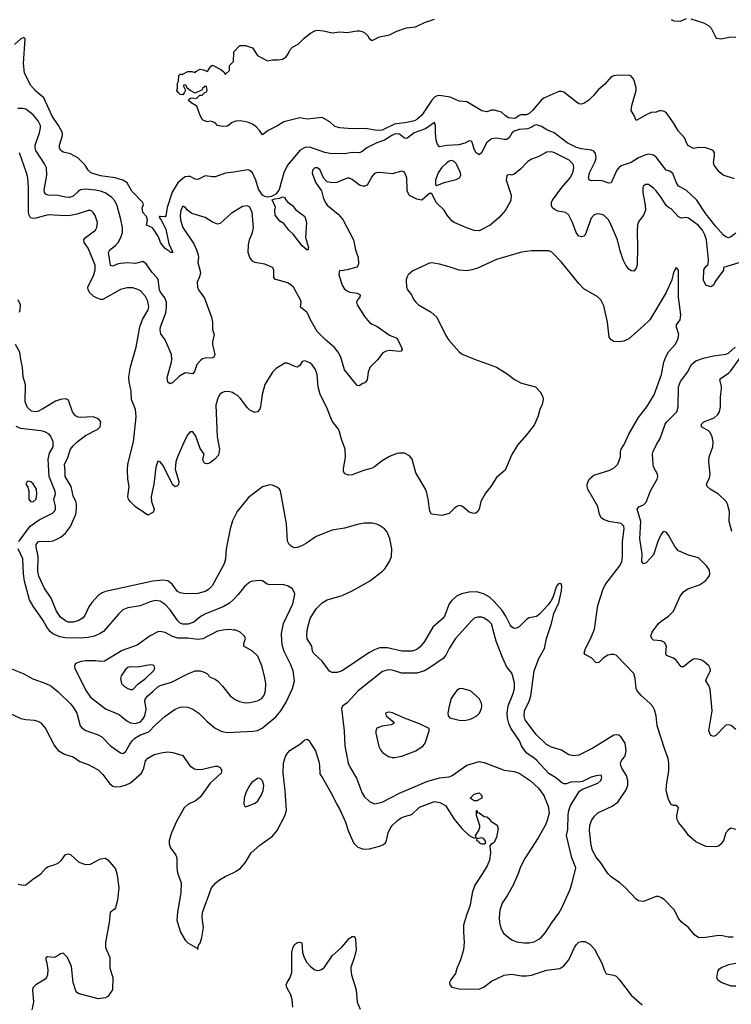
# Model space of a CAD drawing. Header units: inches. Extents: x 1771504 to 1971212, y 471788 to 643615.
# Tile 361 of 587: x 1898281 to 1903994, y 560294 to 568198. Entities that reach past the tile are written whole.
import ezdxf

# ---------------------------------------------------------------- set-up
doc = ezdxf.new("R2010")
doc.units = ezdxf.units.IN
doc.header["$MEASUREMENT"] = 0
doc.layers.add('B8596', color=7, linetype='Continuous')
doc.layers.add('B9506', color=7, linetype='Continuous')

msp = doc.modelspace()

# ---------------------------------------------------------------- linework, layer by layer
at = {"layer": 'B8596', "color": 5}
for points, elevation in [([(1900000, 566975.4), (1899934.5, 566965.5), (1899850, 566938), (1899830, 566936.4), (1899770, 566943.9), (1899710, 566915.8), (1899690, 566919.1), (1899650, 566938.8), (1899630, 566940.7), (1899610, 566936.2), (1899590, 566924.7), (1899550, 566887.9), (1899505.1, 566814.9), (1899464.7, 566690), (1899455.7, 566624.3), (1899450, 566615.4), (1899410, 566619.6), (1899402.3, 566617.7), (1899400.4, 566610), (1899414.1, 566594.1), (1899455.5, 566515.5), (1899478, 566398), (1899510.5, 566329.5), (1899490.6, 566329.4), (1899481, 566341), (1899450, 566361.7), (1899423.8, 566390), (1899412.1, 566410), (1899396.1, 566456.1), (1899356.7, 566516.7), (1899346.2, 566526.2), (1899298, 566550), (1899308, 566590), (1899298.7, 566618.7), (1899269, 566650), (1899265.1, 566690), (1899275.3, 566710), (1899269.4, 566730), (1899182.5, 566822.5), (1899144.5, 566890), (1899109, 566910), (1899047.8, 566927.8), (1898930, 566943.8), (1898853.2, 566970), (1898829.7, 566989.7), (1898806.6, 567030), (1898749.3, 567090), (1898690, 567120.7), (1898630, 567134.5), (1898609.6, 567150), (1898599.6, 567170), (1898599.6, 567190), (1898625.2, 567270), (1898626, 567290), (1898592.9, 567350), (1898543.3, 567423.3), (1898475.3, 567570), (1898410, 567624.4), (1898369.9, 567669.9), (1898320.5, 567770), (1898312.9, 567847.1), (1898325.6, 568045.6), (1898315.3, 568055.3), (1898290, 568045.6), (1898240.4, 567999.6)], 340), ([(1900000, 567377.7), (1899987.7, 567372.3), (1899950, 567344), (1899910, 567342), (1899870, 567348.7), (1899849.2, 567369.2), (1899830, 567379), (1899810, 567384), (1899790, 567379), (1899765.6, 567385.6), (1899750, 567395.3), (1899730, 567428), (1899703.7, 567503.7), (1899659, 567530), (1899637.2, 567550), (1899640.9, 567559.1), (1899652.9, 567567.1), (1899671, 567571), (1899694, 567566), (1899706, 567570), (1899728.4, 567591.6), (1899747.3, 567592.7), (1899767.3, 567612.7), (1899782, 567618), (1899786, 567630), (1899782, 567662), (1899770, 567666), (1899750, 567646), (1899746, 567634), (1899690, 567608), (1899649, 567630), (1899626, 567650), (1899618, 567670), (1899605.4, 567674.6), (1899594, 567670), (1899611.6, 567631.6), (1899602.8, 567610), (1899590, 567594), (1899570, 567599), (1899555.3, 567610), (1899542, 567630), (1899548, 567650), (1899548.7, 567690), (1899555.3, 567704.7), (1899558, 567750), (1899570, 567762), (1899590, 567761), (1899630, 567782.8), (1899662.8, 567782.8), (1899690, 567774), (1899696.4, 567783.6), (1899730, 567801), (1899756.8, 567796.8), (1899790, 567782), (1899815.3, 567824.7), (1899830, 567832), (1899897.3, 567797.3), (1899918.8, 567778.8), (1899930, 567762), (1899936.4, 567763.6), (1899966, 567790), (1899966, 567830), (1899996.4, 567863.6), (1900000, 567932)], 320), ([(1900000, 566655), (1899978.5, 566641.5), (1899890, 566560.9), (1899870, 566556), (1899830, 566571.8), (1899769.1, 566609.1), (1899663.1, 566643.1), (1899628.8, 566668.8), (1899610, 566694.5), (1899590, 566702.7), (1899574.6, 566665.4), (1899570.3, 566629.8), (1899572.4, 566590), (1899591, 566530), (1899678, 566398), (1899701.6, 566350), (1899714.3, 566310), (1899717, 566290), (1899710.4, 566250), (1899732.8, 566170), (1899725.2, 566134.8), (1899705.8, 566090), (1899708.1, 566050), (1899716.9, 566030), (1899764.1, 565964.1), (1899821.7, 565810), (1899828.9, 565770), (1899830.3, 565710), (1899841.6, 565670), (1899828.7, 565611.3), (1899828.8, 565591.2), (1899848.4, 565510), (1899840.7, 565490), (1899830, 565483.6), (1899770, 565481.3), (1899750, 565476.9), (1899734.1, 565465.9), (1899703.1, 565430), (1899685.3, 565374.7), (1899670, 565355.1), (1899610, 565362.9), (1899564, 565336), (1899510, 565286), (1899490, 565274), (1899470, 565288), (1899466, 565326), (1899499.7, 565450), (1899503, 565470), (1899498.9, 565510), (1899450, 565628.7), (1899415.5, 565675.5), (1899409.6, 565709.6), (1899412.1, 565732.1), (1899454.6, 565845.4), (1899460.6, 565890), (1899458.7, 565930), (1899445.3, 565965.3), (1899410.7, 566010), (1899402.4, 566030), (1899392.6, 566112.6), (1899382.2, 566130), (1899343.5, 566170), (1899297.3, 566237.3), (1899270, 566256.9), (1899210, 566242), (1899150, 566245.8), (1899090, 566240.2), (1899065, 566235), (1899030, 566218.9), (1899010, 566226), (1899009, 566229), (1898994.6, 566330), (1899004.4, 566350), (1899050, 566385), (1899070.8, 566409.2), (1899093.6, 566450), (1899106.3, 566490), (1899107.2, 566530), (1899094.1, 566594.1), (1899064.5, 566704.5), (1899044.2, 566744.2), (1899021.7, 566770), (1898967.2, 566807.2), (1898930, 566821.9), (1898889.4, 566829.4), (1898810, 566836.6), (1898770, 566832.7), (1898750, 566819.4), (1898710, 566780.7), (1898682, 566770), (1898650, 566772.8), (1898590, 566787.4), (1898510.9, 566790.9), (1898490, 566798.7), (1898481.1, 566810), (1898478.2, 566830), (1898499.4, 566950), (1898495.9, 567010), (1898481.7, 567041.7), (1898410, 567149.6), (1898405, 567170), (1898406.5, 567190), (1898441.6, 567290), (1898449.2, 567330), (1898447.2, 567350), (1898430, 567387.7), (1898390, 567435.3), (1898330, 567480.5), (1898310, 567486.4), (1898265.9, 567485.9)], 360), ([(1900000, 565198.2), (1899990, 565204.2), (1899969.1, 565210.9), (1899930, 565212.3), (1899910, 565206), (1899889.1, 565190.9), (1899868, 565152), (1899855.9, 565104.1), (1899866.9, 564850), (1899884.9, 564750), (1899876.7, 564703.3), (1899850, 564672.7), (1899810, 564640.9), (1899790, 564634), (1899770, 564634.5), (1899756.2, 564650), (1899751.6, 564670), (1899760.9, 564710), (1899730, 564755.1), (1899695.2, 564855.2), (1899670, 564889.4), (1899650, 564889.4), (1899630, 564869.3), (1899610, 564829.4), (1899547, 564690), (1899535.8, 564650), (1899528.4, 564590), (1899558, 564490), (1899557.3, 564470), (1899550, 564459), (1899530, 564449.2), (1899510, 564464), (1899430, 564621.2), (1899410, 564649), (1899390, 564655.3), (1899374, 564606), (1899359, 564470), (1899338, 564370), (1899340.3, 564330), (1899361.6, 564270), (1899359.9, 564260.1), (1899350, 564241.2), (1899310, 564222), (1899210, 564286.6), (1899170, 564327), (1899155.1, 564350), (1899148.3, 564371.7), (1899159.7, 564450), (1899149.8, 564509.8), (1899145.5, 564585.5), (1899149.9, 564630), (1899194.7, 564810), (1899216.6, 565010), (1899209.9, 565069.9), (1899179.9, 565150), (1899176, 565216), (1899159.1, 565290), (1899158.7, 565330), (1899171.8, 565411.8), (1899216.3, 565570), (1899246.4, 565733.6), (1899267.8, 565792.2), (1899312.7, 565870), (1899318.4, 565890), (1899310, 565939.5), (1899290, 565977.4), (1899250, 566021.1), (1899230, 566033.5), (1899190, 566045.3), (1899145.2, 566045.2), (1899090, 566032.4), (1898950, 565952.2), (1898930, 565952.4), (1898902, 565962), (1898876.6, 565976.6), (1898844.6, 566004.6), (1898830.7, 566030), (1898828.7, 566050), (1898877.8, 566150), (1898887.6, 566190), (1898887.9, 566227.9), (1898830, 566364.2), (1898799.7, 566410), (1898796.9, 566430), (1898809.9, 566450.1), (1898889.7, 566510), (1898901.7, 566530), (1898904.7, 566570), (1898887.7, 566627.7), (1898871.7, 566651.7), (1898860.4, 566660.4), (1898850, 566666.3), (1898830, 566666.9), (1898742.5, 566637.5), (1898690, 566625.3), (1898650, 566622.5), (1898510, 566631.6), (1898410, 566603.9), (1898390, 566601.5), (1898368.7, 566608.7), (1898356.2, 566630), (1898351.1, 566651.1), (1898351.6, 566851.6), (1898345.7, 566930), (1898335.8, 566970), (1898279.8, 567130)], 380), ([(1898278.9, 565850), (1898286, 565870), (1898287.6, 565910), (1898269.4, 565950)], 420), ([(1900000, 564195.8), (1899990, 564176), (1899970.3, 564110), (1899938, 563950), (1899933.8, 563870), (1899923.6, 563830), (1899825.7, 563654.3), (1899796.2, 563623.8), (1899770, 563609.1), (1899710, 563592.5), (1899608.8, 563588.8), (1899570, 563597.3), (1899548.4, 563608.4), (1899505.6, 563665.6), (1899470, 563692.7), (1899430, 563700.2), (1899350, 563690.6), (1898970.8, 563609.2), (1898942.1, 563597.9), (1898910, 563574.8), (1898859.3, 563520.7), (1898835.4, 563484.6), (1898804.3, 563415.7), (1898790, 563396.3), (1898750, 563371.9), (1898710, 563361.1), (1898670, 563363.1), (1898650, 563371.8), (1898610, 563402.5), (1898576.3, 563450), (1898535.2, 563555.2), (1898476.7, 563636.7), (1898435.7, 563730), (1898427.5, 563770), (1898429.2, 563890), (1898412.4, 563967.6), (1898414.5, 563985.5), (1898430, 564006.7), (1898437.2, 564010), (1898467, 564013), (1898510, 564009.2), (1898550, 564015.9), (1898583.6, 564030), (1898613.1, 564046.9), (1898650, 564076.5), (1898690.4, 564129.6), (1898732.7, 564230), (1898738.4, 564270), (1898736.5, 564310), (1898731.4, 564331.4), (1898710, 564376), (1898694.8, 564450), (1898645.1, 564530), (1898646.9, 564570), (1898639.7, 564630), (1898664.6, 564675.4), (1898689.8, 564750), (1898710, 564776.5), (1898743, 564810), (1898810, 564859.6), (1898909.4, 564910), (1898927, 564930), (1898931.5, 564970), (1898913.2, 564993.2), (1898870, 565009.7), (1898770, 565003.5), (1898750, 565007.1), (1898730, 565017.4), (1898704.7, 565050), (1898676.4, 565136.4), (1898670, 565146), (1898650, 565154.5), (1898610, 565148), (1898570, 565135.1), (1898466.6, 565073.4), (1898425.9, 565054.1), (1898410, 565050.6), (1898375.9, 565055.9), (1898344.5, 565084.5), (1898326.4, 565130), (1898327.9, 565267.9), (1898308.4, 565330), (1898303.7, 565410), (1898289.8, 565470), (1898282, 565530), (1898246.6, 565590)], 420), ([(1898275, 564010), (1898366.4, 564133.6), (1898436.5, 564183.5), (1898543.4, 564236.6), (1898564.4, 564255.6), (1898569, 564270), (1898567.9, 564290), (1898555.2, 564350), (1898567.9, 564390), (1898565.9, 564410), (1898518.8, 564530), (1898511.2, 564670), (1898521.6, 564718.4), (1898549.7, 564770), (1898549.7, 564810), (1898531.8, 564851.8), (1898518.4, 564870), (1898482.7, 564890), (1898450, 564897.8), (1898290, 564917.6), (1898251.7, 564931.7)], 440), ([(1900000, 563547.7), (1899966, 563514), (1899914.9, 563485.1), (1899773.4, 563430), (1899737.6, 563410), (1899679.1, 563360.9), (1899634.2, 563345.8), (1899590, 563346.7), (1899570, 563355), (1899550, 563371.7), (1899490, 563462), (1899450, 563503.1), (1899410, 563529.8), (1899370, 563534.6), (1899330, 563525.1), (1899247.7, 563492.3), (1899150, 563476), (1899110, 563461.3), (1899073.3, 563426.7), (1898953.7, 563286.4), (1898928.4, 563270), (1898882.4, 563250), (1898830, 563238.2), (1898772.5, 563232.5), (1898650, 563235.1), (1898603.9, 563243.9), (1898547.1, 563267.1), (1898526.1, 563286.1), (1898500.4, 563320.4), (1898470, 563375.1), (1898388.8, 563490), (1898361.3, 563541.3), (1898319, 563690), (1898311.1, 563751.1), (1898305.9, 563870), (1898269.1, 563950)], 440), ([(1900000, 563298.7), (1899970, 563302.2), (1899930, 563299.8), (1899870, 563289.8), (1899752.1, 563227.9), (1899710, 563221.3), (1899630, 563232), (1899550, 563233.3), (1899508, 563248), (1899450, 563279.7), (1899410, 563288), (1899390, 563283), (1899330, 563251.2), (1899223.4, 563176.6), (1899104.9, 563135.1), (1898962, 563050), (1898933.3, 563046.7), (1898890, 563051.6), (1898809.3, 563050.7), (1898774.7, 563045.3), (1898730.4, 563029.6), (1898720.5, 563010), (1898724.4, 562990), (1898815.6, 562810), (1898850, 562760.3), (1898970, 562665.2), (1899079.5, 562619.5), (1899142.4, 562570), (1899170, 562554.7), (1899210, 562547.5), (1899250, 562561.5), (1899270, 562582), (1899284.7, 562610), (1899297.1, 562663), (1899286.6, 562730), (1899291.9, 562750), (1899308.7, 562771.3), (1899353.2, 562806.8), (1899390, 562843.5), (1899410, 562853.9), (1899501, 562879), (1899630, 562947.5), (1899689.9, 562970.1), (1899730, 562970.1), (1899761.4, 562961.4), (1899783.2, 562950), (1899810, 562920.3), (1899850, 562904.2), (1899870, 562890.3), (1899910, 562848.5), (1899971, 562771), (1900000, 562748.6)], 460), ([(1898190, 562998), (1898310, 562950.3), (1898387, 562907), (1898490.2, 562870.2), (1898531.1, 562851.1), (1898590, 562803.7), (1898690, 562705.2), (1898710, 562680.3), (1898739.3, 562630), (1898767.1, 562530), (1898782, 562510), (1898811.8, 562491.8), (1898910, 562458.2), (1898941.8, 562441.9), (1899010.2, 562370.2), (1899090, 562311.5), (1899110, 562307.4), (1899130, 562321.1), (1899162.3, 562377.7), (1899184.7, 562410), (1899204.8, 562430), (1899250, 562458.6), (1899318.9, 562481.1), (1899370, 562534.7), (1899450, 562607.2), (1899530, 562662.6), (1899570, 562678.9), (1899590, 562683.1), (1899630, 562680.3), (1899670, 562663.7), (1899720.4, 562630), (1899785, 562564.9), (1899851.3, 562511.3), (1899904.3, 562484.3), (1899950, 562474.9), (1900000, 562477.5)], 440), ([(1898150, 562656.4), (1898289.2, 562589.2), (1898330, 562579.6), (1898396.3, 562576.3), (1898427.5, 562567.5), (1898450, 562554.9), (1898489.1, 562509.1), (1898560.4, 562370), (1898590.2, 562330.2), (1898642, 562302), (1898710, 562280.3), (1898762.8, 562242.8), (1898830, 562219.5), (1898910, 562176.4), (1898950, 562138), (1899003.7, 562063.7), (1899030, 562044.2), (1899050, 562039.6), (1899090, 562043.5), (1899130, 562051.9), (1899170, 562071.1), (1899260.2, 562150), (1899278.5, 562190), (1899292.5, 562247.5), (1899310.7, 562269.3), (1899360.8, 562299.2), (1899430, 562316.5), (1899470, 562320.3), (1899510, 562316.4), (1899590, 562290.6), (1899648.4, 562208.4), (1899684.4, 562184.4), (1899710, 562178.4), (1899750, 562181.3), (1899850, 562206), (1899870, 562205.5), (1899890, 562194), (1899903, 562170), (1899897.6, 562150), (1899811.5, 562068.5), (1899730, 561956.9), (1899691.8, 561928.2), (1899630, 561897.4), (1899601.1, 561870), (1899539.1, 561760.9), (1899499.6, 561670), (1899482, 561610), (1899481.4, 561581.4), (1899491, 561551), (1899535.5, 561490), (1899543.9, 561470), (1899542.8, 561390), (1899547.8, 561350), (1899578.3, 561270), (1899573.6, 561190), (1899547, 561033), (1899543.1, 560970), (1899547.2, 560950), (1899572.1, 560872.1), (1899610, 560808), (1899630, 560788.4), (1899705.4, 560745.4), (1899710, 560734), (1899717.2, 560770), (1899730, 560786), (1899742.4, 560830), (1899755.8, 560910), (1899745.3, 560990), (1899747.6, 561030), (1899822, 561230), (1899854.7, 561270), (1899885.8, 561294.2), (1899930, 561320.3), (1900000, 561353.2)], 420), ([(1898270, 561259.3), (1898310, 561250.6), (1898330, 561254), (1898383.2, 561296.8), (1898450, 561340.7), (1898490, 561388), (1898510, 561399.3), (1898550, 561410.4), (1898590, 561428.2), (1898617, 561450), (1898650, 561495.5), (1898670, 561502.4), (1898690, 561495.3), (1898754.9, 561434.9), (1898810, 561416.2), (1898850, 561419.1), (1898930, 561461.1), (1898970, 561467.3), (1898990, 561454.8), (1899050, 561380.7), (1899065, 561330), (1899076.5, 561230), (1899065.3, 561130), (1899050, 561069), (1899042.8, 561057.2), (1899007.7, 561030), (1898999.5, 560950), (1898969.1, 560790.9), (1898971.3, 560750), (1899006.2, 560670), (1899003.7, 560583.7), (1899028.9, 560508.9), (1899026.7, 560410), (1898990, 560357), (1898970, 560346.3), (1898910, 560337.7), (1898750, 560380.5), (1898735.2, 560395.2), (1898711.6, 560470), (1898696.4, 560596.4), (1898666, 560670), (1898630, 560704), (1898610, 560699), (1898570, 560673.2), (1898549.2, 560669.2), (1898505.4, 560674.6), (1898492, 560668), (1898491.3, 560650), (1898497.3, 560637.3), (1898507.7, 560570), (1898504.9, 560530), (1898497.3, 560510), (1898484.9, 560495.1), (1898410.6, 560450), (1898390.3, 560429.7), (1898384.9, 560410), (1898391.7, 560310), (1898378.3, 560250)], 380)]:
    msp.add_lwpolyline(points, dxfattribs=dict(at, elevation=elevation))
for points, elevation in [([(1898350, 564494), (1898342, 564490), (1898331.3, 564470), (1898345.8, 564445.8), (1898354.9, 564414.9), (1898355.5, 564350), (1898367.3, 564330), (1898390, 564328.9), (1898413.5, 564350), (1898419.7, 564390), (1898416.2, 564430), (1898390, 564473.2), (1898370, 564489)], 460), ([(1899330, 563019.1), (1899230, 563001), (1899170, 563002.6), (1899150, 562997.3), (1899130, 562982.4), (1899096.5, 562930), (1899091.4, 562910), (1899098.9, 562870), (1899116.5, 562850), (1899148.3, 562828.4), (1899170, 562820.6), (1899190, 562822), (1899230, 562864.3), (1899291.1, 562910), (1899354.3, 562970), (1899366, 562990), (1899362, 563010), (1899350, 563017.4)], 480)]:
    msp.add_lwpolyline(points, close=True, dxfattribs=dict(at, elevation=elevation))
at = {"layer": 'B9506', "color": 5}
for points, elevation in [([(1900000, 567932), (1900000.4, 567939.6), (1900048, 567992), (1900094, 567990), (1900150, 567971.3), (1900190.4, 567910.4), (1900270, 567867.3), (1900310, 567876.4), (1900355.3, 567875.2), (1900390, 567881.5), (1900419.1, 567900.9), (1900436.5, 567923.5), (1900450, 567953.7), (1900470, 567977.4), (1900517.1, 568002.9), (1900563.9, 568050), (1900616, 568090), (1900650, 568110.1), (1900670, 568114.3), (1900721, 568110), (1900790, 568091.6), (1900850, 568099.6), (1900910, 568095.2), (1900988.7, 568110), (1901010, 568108.2), (1901030, 568103.6), (1901054.9, 568090), (1901074.9, 568070), (1901090, 568046), (1901110, 568030.8), (1901170, 568062), (1901250, 568078), (1901310, 568105.5), (1901387.4, 568132.6), (1901458, 568142), (1901530, 568175.5), (1901610, 568201.3)], 320), ([(1903510, 568198.8), (1903532, 568190), (1903570, 568186.3), (1903590, 568189.1), (1903632.9, 568207.1)], 320), ([(1903670, 568206.5), (1903770, 568172.5), (1903810, 568151.5), (1903830.8, 568130), (1903870, 568055.6), (1903877.6, 568050), (1903910, 568045.8), (1903990, 568060.5), (1904030, 568057.8)], 320), ([(1904018.8, 566921.2), (1903929, 566950), (1903896.6, 566976.6), (1903855.1, 567030), (1903849.6, 567050.4), (1903859.6, 567110), (1903858.4, 567130), (1903850, 567142.7), (1903834.1, 567154.1), (1903790, 567168.4), (1903730, 567172.6), (1903690, 567164.5), (1903650, 567184.5), (1903638.9, 567198.9), (1903617.2, 567250), (1903566.8, 567306.8), (1903530, 567371), (1903470, 567454.2), (1903450, 567464.2), (1903430, 567466.9), (1903414.2, 567465.8), (1903390, 567456), (1903350, 567452), (1903319.9, 567440.1), (1903229.4, 567389.4), (1903215.1, 567430), (1903189.4, 567470), (1903195.6, 567510), (1903229.7, 567630.3), (1903229.7, 567650.3), (1903214.2, 567710), (1903204.4, 567730), (1903190, 567745.4), (1903170, 567753.3), (1903070, 567751.1), (1903050, 567748.3), (1903030, 567738.5), (1902979.3, 567680.7), (1902923.8, 567636.2), (1902888.7, 567590), (1902850, 567551.3), (1902810, 567526.3), (1902790, 567519.7), (1902770, 567522.4), (1902750, 567535.1), (1902650, 567616.9), (1902630, 567623.1), (1902610, 567621), (1902490, 567569.2), (1902470, 567556.1), (1902398.4, 567470), (1902370, 567444.1), (1902350, 567435.7), (1902305, 567435), (1902290, 567429.7), (1902266, 567410), (1902250, 567405.8), (1902204.7, 567410), (1902182.8, 567422.8), (1902150, 567455.1), (1902090, 567472.8), (1902070, 567472.8), (1902030, 567459.8), (1901990, 567465.9), (1901870, 567538.6), (1901810, 567543.1), (1901736, 567576), (1901650, 567589.3), (1901631.7, 567588.3), (1901610, 567576.4), (1901588.9, 567551.1), (1901510, 567430.6), (1901470, 567397.9), (1901450, 567387.2), (1901388.1, 567371.9), (1901290, 567358.4), (1901190, 567312.6), (1901150.1, 567309.9), (1901056.2, 567323.8), (1900950, 567322), (1900850, 567329.3), (1900810, 567342), (1900770, 567379), (1900710, 567414), (1900590, 567400.9), (1900529.4, 567409.4), (1900400.5, 567379.5), (1900350, 567347), (1900276, 567310), (1900230, 567275.3), (1900207.6, 567310), (1900179.1, 567339.1), (1900150, 567359.7), (1900110, 567376.9), (1900050, 567387.6), (1900015.5, 567384.5), (1900000, 567377.7)], 320), ([(1904030, 566484.2), (1903990, 566454.3), (1903970, 566448.2), (1903950, 566454.3), (1903930, 566469.7), (1903870, 566537.3), (1903790, 566639), (1903717.3, 566750), (1903632.2, 566830), (1903570, 566861), (1903553.5, 566890), (1903524.2, 566964.2), (1903501.3, 566981.3), (1903470, 566989.7), (1903390, 567094.8), (1903370, 567111.5), (1903330, 567118), (1903298.8, 567110), (1903250, 567088.7), (1903190, 567052.8), (1903110, 567024.5), (1903090.3, 567010), (1903075.8, 566990), (1903030.6, 566889.4), (1903010, 566885), (1902950, 566907.5), (1902870, 566905.1), (1902851.6, 566911.6), (1902847.1, 566930), (1902855, 566970), (1902899.7, 567060.3), (1902909, 567090), (1902904.4, 567124.4), (1902890, 567142.7), (1902871, 567151), (1902790, 567160.9), (1902750, 567171.6), (1902675.3, 567210), (1902571.1, 567291.1), (1902513.7, 567313.7), (1902470, 567341), (1902430, 567353.5), (1902410, 567349.8), (1902386.6, 567333.4), (1902358.6, 567321.4), (1902290, 567315.9), (1902250, 567303.8), (1902232, 567288), (1902209.5, 567250.5), (1902190, 567237.5), (1902170, 567236.5), (1902110, 567248.5), (1902070, 567240.6), (1902027.8, 567210), (1901990, 567131.3), (1901970, 567114.8), (1901945.5, 567130), (1901930, 567159.6), (1901914, 567214), (1901904.2, 567224.2), (1901890, 567225.4), (1901853.5, 567206.5), (1901807.1, 567192.9), (1901710.6, 567189.4), (1901650, 567176.9), (1901635.6, 567195.6), (1901625.4, 567230), (1901618.5, 567290), (1901618.4, 567350), (1901610, 567372.3), (1901537.9, 567322.1), (1901446.9, 567290), (1901390, 567244.7), (1901370, 567248.3), (1901330, 567280.2), (1901310, 567282.8), (1901290, 567279.3), (1901268.2, 567270), (1901210, 567231), (1901149.2, 567210.8), (1901067.2, 567170), (1901030, 567139.8), (1901010, 567129.8), (1900950, 567132.1), (1900890, 567120.5), (1900770, 567124.7), (1900730, 567133.2), (1900610, 567175.3), (1900570, 567173.1), (1900533.8, 567150), (1900432, 567030), (1900402.2, 566970), (1900363.6, 566836.4), (1900338.9, 566801.1), (1900301.4, 566778.6), (1900270, 566774), (1900250, 566778.2), (1900230, 566790.7), (1900199.1, 566839.1), (1900177, 566910), (1900150, 566969.8), (1900130, 566988.2), (1900112.3, 566992.3), (1900000, 566975.4)], 340), ([(1904053.1, 566246.9), (1903931, 566210), (1903930, 566186.6), (1903864.4, 566095.6), (1903850, 566067), (1903830, 566054), (1903790, 566068), (1903770, 566108), (1903772.3, 566190), (1903790, 566217.3), (1903807, 566233), (1903809.7, 566270), (1903793.3, 566430), (1903781, 566470), (1903761.4, 566510), (1903728.7, 566550), (1903650, 566606), (1903630, 566611.4), (1903590, 566605.5), (1903570, 566615), (1903510, 566680.5), (1903490, 566689.6), (1903470, 566707.3), (1903432, 566770), (1903390, 566824), (1903370, 566846.6), (1903330, 566876.3), (1903305.1, 566874.9), (1903290, 566862.7), (1903284.6, 566850), (1903283.9, 566810), (1903303.6, 566710), (1903305.5, 566670), (1903289, 566630), (1903247.3, 566572.7), (1903240.7, 566550), (1903236.9, 566496.9), (1903240.3, 566370), (1903237.6, 566230), (1903230, 566204), (1903210, 566179.3), (1903190, 566182), (1903170, 566195.1), (1903147.9, 566228), (1903126.9, 566270), (1903102, 566342), (1903078.9, 566430), (1903030, 566547.6), (1903009.7, 566590), (1902970, 566627.8), (1902930, 566639.7), (1902910, 566638), (1902890, 566629.5), (1902870, 566605.2), (1902820.4, 566470), (1902810, 566460.5), (1902790, 566454.3), (1902770, 566460.5), (1902747.6, 566490), (1902719.8, 566570), (1902689.8, 566630), (1902666.6, 566650), (1902602.2, 566662.2), (1902573.6, 566673.6), (1902557, 566690), (1902549.7, 566709.7), (1902551.2, 566730), (1902559.7, 566750), (1902632.7, 566850), (1902700.2, 566930), (1902720.7, 566970), (1902729.8, 567009.8), (1902727.4, 567030), (1902721, 567041), (1902691.1, 567070), (1902570, 567132.6), (1902550, 567138.1), (1902510, 567134.6), (1902450, 567100.9), (1902390, 567079.1), (1902360.6, 567059.4), (1902301, 566999), (1902250, 566959.3), (1902230, 566949.2), (1902210, 566955.3), (1902191.6, 566948.4), (1902185.5, 566910), (1902226.5, 566790), (1902224, 566750), (1902216.9, 566730), (1902181.7, 566670), (1902129.2, 566610.8), (1902057.3, 566550), (1901970, 566503.7), (1901930, 566507.3), (1901864, 566530), (1901770, 566569.6), (1901750, 566584.5), (1901712.3, 566630), (1901689.6, 566669.6), (1901623.7, 566730), (1901590, 566802), (1901570, 566802.7), (1901510, 566749.5), (1901470, 566758.4), (1901410, 566787), (1901396.2, 566810), (1901391.6, 566830), (1901387.9, 566927.9), (1901370, 566975.3), (1901350, 566981.2), (1901270, 566961.3), (1901170, 566972.3), (1901146.8, 566970), (1901130, 566962.4), (1901110, 566942.9), (1901070.3, 566869.8), (1901050, 566860.7), (1901038.8, 566861.2), (1901010, 566869.6), (1900950, 566915.6), (1900930, 566925.1), (1900910, 566925.1), (1900827.7, 566892.3), (1900790, 566888.5), (1900750, 566896.3), (1900722.6, 566922.6), (1900690, 566996.9), (1900670, 567009.6), (1900650, 567009.5), (1900632.7, 566990), (1900630.4, 566970), (1900635.8, 566950), (1900659.3, 566890), (1900704.9, 566824.9), (1900718.6, 566770), (1900733.3, 566733.3), (1900748.9, 566708.9), (1900836.8, 566636.8), (1900874.4, 566594.4), (1900961.3, 566430), (1900976, 566350), (1900999.3, 566290), (1901000.7, 566239.3), (1900996.3, 566223.7), (1900987.1, 566212.9), (1900910, 566189), (1900890, 566188.7), (1900870, 566182), (1900850, 566186), (1900844.7, 566175.3), (1900844, 566150), (1900870, 566067.3), (1900890, 566036.3), (1900910, 566021.1), (1900931.6, 566011.6), (1900990, 566002), (1901013.4, 565990), (1901013, 565970), (1900992.4, 565950), (1900984.2, 565930), (1900990.3, 565910), (1901050, 565816.4), (1901090, 565768), (1901110, 565753.4), (1901150, 565736.3), (1901250, 565666.4), (1901310, 565641), (1901346, 565570), (1901351.3, 565550), (1901343.6, 565536.4), (1901330, 565534), (1901250, 565542.4), (1901222.6, 565537.4), (1901196.2, 565523.8), (1901153.1, 565466.9), (1901092.8, 565407.3), (1901079.5, 565370), (1901070, 565308), (1901054.8, 565285.2), (1901026.4, 565273.6), (1901010, 565258), (1900990, 565262), (1900888.5, 565388.5), (1900859.1, 565490), (1900838.9, 565530), (1900807.4, 565567.4), (1900733, 565630), (1900670, 565696), (1900615.6, 565790), (1900590, 565847.6), (1900535.1, 565890), (1900539.7, 565930), (1900536.3, 565950), (1900479.5, 566050), (1900458, 566070), (1900430, 566084.7), (1900330, 566115.1), (1900320.5, 566130), (1900322, 566190), (1900309.6, 566210), (1900250, 566236.8), (1900170, 566248.6), (1900150, 566261.1), (1900130, 566288), (1900116.2, 566330), (1900117.3, 566390), (1900125, 566430), (1900150, 566490.4), (1900158.1, 566530), (1900148.6, 566650), (1900130, 566693.6), (1900110, 566703.6), (1900070, 566698.7), (1900000, 566655)], 360), ([(1904030, 561697.2), (1903990, 561708.7), (1903970, 561695.3), (1903950.6, 561669.4), (1903930.6, 561610), (1903910, 561579.3), (1903890, 561563.7), (1903870, 561558), (1903790, 561561.2), (1903710, 561599.3), (1903649.7, 561649.7), (1903623.7, 561690), (1903572.7, 561750), (1903562.7, 561770), (1903556, 561790), (1903556, 561810), (1903568.7, 561870), (1903562, 561882), (1903550, 561888.7), (1903530, 561889), (1903510, 561899), (1903490, 561939), (1903471.5, 562010), (1903473.3, 562050), (1903492.4, 562170), (1903493, 562230), (1903487.2, 562267.2), (1903459.8, 562339.8), (1903399.8, 562530), (1903389.8, 562610.2), (1903377.4, 562657.4), (1903363.8, 562683.8), (1903343.1, 562710), (1903270, 562773.5), (1903239.3, 562810), (1903230.8, 562830), (1903221.8, 562910), (1903210.5, 562950.5), (1903070, 563097.4), (1903050, 563103.5), (1903030, 563103.5), (1903003, 563097), (1902966.3, 563073.7), (1902930, 563039), (1902910, 563035.3), (1902873.4, 563073.4), (1902821.2, 563101.2), (1902812.9, 563112.9), (1902824, 563150), (1902866.6, 563233.4), (1902894.5, 563305.5), (1902923.3, 563496.7), (1902965.4, 563630), (1902987.4, 563670), (1903097, 563810), (1903114.3, 563845.7), (1903120.5, 563890), (1903121.4, 564010), (1903134.8, 564110), (1903130, 564133.6), (1903110, 564153.8), (1903009.3, 564170), (1902966.5, 564186.5), (1902950, 564199.5), (1902935.4, 564230), (1902923.2, 564290), (1902841.4, 564430), (1902835.9, 564450), (1902837.1, 564470), (1902852.2, 564510), (1902890, 564543.2), (1903017.3, 564582.7), (1903057.3, 564602.7), (1903084, 564630), (1903103.7, 564690), (1903103.7, 564730), (1903109.8, 564750), (1903132.8, 564787.2), (1903170.7, 564870), (1903250, 565004.2), (1903315.8, 565090), (1903374.1, 565185.9), (1903433.9, 565350), (1903452.9, 565450), (1903467.1, 565492.9), (1903490, 565531.7), (1903543.5, 565590), (1903565.4, 565630), (1903572.6, 565670), (1903554.7, 565730), (1903554, 565750), (1903583.6, 565790), (1903589.7, 565830), (1903569.7, 565970), (1903568.7, 566188.7), (1903550, 566208), (1903530, 566168), (1903517.6, 566110), (1903471.2, 566008.8), (1903338.9, 565790), (1903290, 565739.7), (1903170, 565637), (1903130, 565617), (1903089, 565611), (1903050, 565615.3), (1903029.1, 565629.1), (1903013.1, 565650), (1903001.1, 565770), (1902970, 565902), (1902946.6, 565950), (1902916.6, 565976.6), (1902810, 566038.4), (1902770, 566079.6), (1902630, 566251.3), (1902552.2, 566332.2), (1902530, 566342.9), (1902390, 566343), (1902310, 566332.4), (1902110, 566273.3), (1901950, 566202.2), (1901910, 566189), (1901870, 566182.2), (1901810, 566186.6), (1901730, 566214.5), (1901650, 566235.1), (1901590, 566245.4), (1901570, 566242.6), (1901438.3, 566181.7), (1901399.1, 566150), (1901388.2, 566130), (1901384.4, 566110), (1901385.3, 566050), (1901393.4, 566030), (1901426, 565990), (1901446, 565950), (1901460.5, 565930), (1901483.8, 565910), (1901584.4, 565850), (1901630, 565810.3), (1901702.3, 565662.3), (1901726.6, 565626.6), (1901810, 565532.2), (1901834, 565514), (1901931.9, 565471.9), (1902109, 565409), (1902195.6, 565355.6), (1902253.4, 565310), (1902310, 565279.5), (1902422.8, 565250), (1902460.7, 565210), (1902480.7, 565170), (1902484, 565150), (1902476.4, 565110), (1902457.1, 565070), (1902440.4, 565010), (1902410, 564942.7), (1902350, 564865.2), (1902277.5, 564782.5), (1902233.2, 564706.8), (1902177.5, 564582.5), (1902110, 564524), (1902064, 564450), (1902021.7, 564398.3), (1901982, 564330), (1901970, 564268), (1901958, 564250), (1901942, 564238), (1901926, 564234), (1901890, 564244.5), (1901850, 564280.9), (1901830, 564292.7), (1901810, 564297.2), (1901790, 564289.2), (1901770, 564273.2), (1901730, 564233.2), (1901670, 564218), (1901588, 564230), (1901572.9, 564252.9), (1901561.5, 564350), (1901546, 564410), (1901535.4, 564435.4), (1901461.8, 564561.8), (1901431.9, 564670), (1901410, 564698.3), (1901370, 564717.6), (1901330, 564719.3), (1901310, 564715.1), (1901250, 564690.8), (1901190, 564658), (1901130.7, 564609.3), (1901110, 564598.9), (1901040.1, 564579.9), (1900950, 564544), (1900921.3, 564541.3), (1900891.9, 564551.9), (1900882, 564570), (1900880.5, 564590), (1900896, 564690), (1900894, 564750), (1900863.5, 564830), (1900849.6, 564890), (1900839.6, 564910), (1900790, 564974.5), (1900745.3, 565090), (1900692.3, 565190), (1900676.8, 565250), (1900669.7, 565350), (1900655.8, 565390), (1900630, 565427), (1900610, 565443.7), (1900570, 565459.3), (1900550, 565454), (1900530, 565422), (1900510, 565409), (1900490, 565413.2), (1900430, 565440.9), (1900410, 565442), (1900341.3, 565398.7), (1900310, 565369.4), (1900247.9, 565270), (1900227.2, 565190), (1900214.9, 565090), (1900208, 565072), (1900190, 565049.7), (1900170, 565046.2), (1900130, 565063.9), (1900110, 565083.1), (1900050, 565160.9), (1900030, 565180.3), (1900000, 565198.2)], 380), ([(1904030, 562499), (1903991.7, 562531.7), (1903970, 562537), (1903950, 562534.5), (1903870, 562452.7), (1903850, 562445.2), (1903832.9, 562452.9), (1903823.2, 562463.2), (1903812.7, 562490), (1903839.2, 562650), (1903823.5, 562823.5), (1903813.3, 562853.3), (1903789.3, 562890), (1903794.5, 562910), (1903827.6, 562970), (1903824.2, 562990), (1903814.3, 563010), (1903769.6, 563050), (1903750, 563060.4), (1903710, 563068.5), (1903690, 563064.4), (1903667.6, 563052.4), (1903610, 563002), (1903590, 563003.7), (1903550, 563056.2), (1903530, 563073.6), (1903474, 563094), (1903467.8, 563110), (1903473, 563170), (1903458, 563198), (1903430, 563213), (1903370, 563216.2), (1903354.5, 563230), (1903348.4, 563250), (1903359, 563281), (1903410, 563350.3), (1903430, 563370.2), (1903490.4, 563409.6), (1903529.8, 563450), (1903583.5, 563570), (1903610, 563604.2), (1903644.5, 563630), (1903737.5, 563662.5), (1903786.2, 563693.9), (1903815.6, 563730), (1903822.7, 563750), (1903818.4, 563778.4), (1903795.2, 563815.2), (1903730, 563878.4), (1903650, 563900.9), (1903570, 563933.2), (1903540.9, 563970), (1903490, 564059), (1903470, 564084), (1903450, 564089), (1903430, 564068.7), (1903403, 564010), (1903370, 563901.2), (1903310, 563837.2), (1903289.4, 563829.4), (1903276, 563850), (1903278.9, 563910), (1903260.7, 564030), (1903268.5, 564170), (1903237, 564270), (1903251.5, 564288.5), (1903290, 564302.4), (1903310, 564323.8), (1903344.8, 564415.2), (1903398.9, 564510), (1903403.6, 564530), (1903402, 564550), (1903369.6, 564609.6), (1903366.6, 564630), (1903362.4, 564710), (1903367.2, 564732.8), (1903392.4, 564787.6), (1903423.1, 564836.9), (1903462.7, 564950), (1903476.4, 564970), (1903556.9, 565050), (1903568.5, 565090), (1903570, 565250.7), (1903586.9, 565293.1), (1903641, 565370), (1903675.3, 565430), (1903710, 565458.8), (1903770, 565481.1), (1903850, 565499.2), (1903950, 565512.8), (1903970, 565520.4), (1904025, 565570)], 360), ([(1903999, 564090), (1903977.6, 564170), (1903978.3, 564250), (1903964.2, 564310), (1903951.6, 564331.6), (1903890, 564389.7), (1903822.9, 564430), (1903800.9, 564450), (1903795.1, 564470), (1903818.2, 564521.8), (1903823.5, 564550), (1903812.7, 564650), (1903815.9, 564690), (1903844.5, 564770), (1903849.2, 564810), (1903840.6, 564850), (1903823.3, 564883.3), (1903810, 564897.3), (1903755.1, 564930), (1903754.5, 564950), (1903774.5, 564970), (1903856.7, 565003.4), (1903886, 565030), (1903897.7, 565050), (1903907.1, 565090), (1903905.7, 565170), (1903915.1, 565235.1), (1903914.9, 565254.9), (1903900.5, 565310), (1903904.2, 565315.8), (1903970, 565360.7), (1903990, 565379.7), (1904082.3, 565510)], 340), ([(1904010, 560831.8), (1903971.8, 560831.8), (1903923.1, 560843.1), (1903890, 560845.3), (1903770, 560827.4), (1903731.3, 560831.3), (1903700.9, 560850), (1903650, 560911.7), (1903590, 560956), (1903566.9, 560986.9), (1903538.7, 561050), (1903454.5, 561134.5), (1903433.3, 561150), (1903410, 561158.2), (1903390, 561159.2), (1903290, 561119.7), (1903250, 561125.4), (1903230, 561138.9), (1903145.1, 561230), (1903098.5, 561270), (1903030, 561318), (1903003.5, 561343.5), (1902946.2, 561430), (1902910, 561474.2), (1902878.4, 561530), (1902868.7, 561568.7), (1902854.5, 561690), (1902857, 561730), (1902871.2, 561768.8), (1902895.2, 561804.8), (1902923, 561830), (1903036.1, 561883.9), (1903083.3, 561916.7), (1903150, 562016.9), (1903163.7, 562050), (1903162.4, 562090), (1903152.1, 562130), (1903114, 562190), (1903106.3, 562210), (1903105.3, 562230), (1903110, 562246.4), (1903140.4, 562290), (1903150.8, 562330), (1903140.8, 562390), (1903110, 562437.4), (1903090, 562454), (1903070, 562458.3), (1903050, 562453.7), (1902881.3, 562350), (1902770, 562293.8), (1902730, 562287.5), (1902690, 562297.7), (1902630, 562334.9), (1902550, 562358.3), (1902510, 562379), (1902423.8, 562463.8), (1902338.8, 562578.8), (1902331.6, 562610), (1902333, 562650), (1902371.5, 562728.5), (1902384.5, 562770), (1902409.9, 562969.9), (1902448.4, 563070), (1902493.1, 563150), (1902510.5, 563229.5), (1902549.8, 563350.2), (1902568.4, 563431.5), (1902610, 563516), (1902630, 563614), (1902634, 563650), (1902628.9, 563668.9), (1902610, 563673.2), (1902591, 563650), (1902560.3, 563559.7), (1902543.7, 563530), (1902521.3, 563498.7), (1902454.4, 563425.6), (1902430, 563407.7), (1902370, 563397.6), (1902350, 563384.5), (1902290, 563325.3), (1902270, 563313.5), (1902251.2, 563311.2), (1902230, 563324.7), (1902219.7, 563339.7), (1902184.9, 563410), (1902154.5, 563454.5), (1902089, 563529), (1902050, 563564.5), (1902004.2, 563590), (1901950, 563604), (1901890, 563603.5), (1901827.7, 563590), (1901786.7, 563570), (1901746.4, 563533.6), (1901730.2, 563509.8), (1901691, 563410), (1901678.8, 563390), (1901598.8, 563321.2), (1901530, 563207.6), (1901495.4, 563164.6), (1901470, 563142.3), (1901430.9, 563129.1), (1901350, 563128.3), (1901234.5, 563154.5), (1901170, 563154.4), (1901130, 563139.9), (1901084.8, 563115.2), (1900870, 562969.8), (1900830, 562957.7), (1900790, 562958), (1900768.8, 562968.8), (1900709.7, 563050), (1900642.8, 563110), (1900632.8, 563130), (1900627.4, 563170), (1900588.2, 563228.2), (1900586, 563266), (1900590.8, 563310), (1900613.3, 563390), (1900660.4, 563470), (1900710, 563517.3), (1900750, 563540.2), (1900870, 563575), (1900950, 563612.9), (1901090, 563691.8), (1901194.4, 563770), (1901212.1, 563790), (1901249.8, 563850), (1901267.1, 563890), (1901269.8, 563949.8), (1901252.4, 564032.4), (1901227.2, 564090), (1901209.9, 564109.8), (1901170, 564138), (1901148, 564148), (1901110, 564156.1), (1901050, 564156.4), (1900993, 564147), (1900890, 564117.7), (1900790, 564099.7), (1900660.5, 564050), (1900584.8, 563995.2), (1900546.1, 563973.9), (1900510, 563961.5), (1900490, 563959.2), (1900470, 563963.1), (1900444, 563984), (1900430.7, 564010.7), (1900423.1, 564150), (1900375.5, 564415.5), (1900366.6, 564430), (1900350, 564442.9), (1900310, 564462.4), (1900290, 564464.2), (1900230, 564447.6), (1900118.3, 564361.7), (1900027.4, 564250), (1900000, 564195.8)], 420), ([(1900000, 562477.5), (1900154.5, 562485.5), (1900190, 562492.2), (1900228.5, 562511.5), (1900337.5, 562602.6), (1900377.6, 562650), (1900419.2, 562720.8), (1900470.5, 562829.5), (1900487.6, 562890), (1900477.2, 562970), (1900458.3, 563018.3), (1900405, 563125), (1900390.9, 563170), (1900384.7, 563210), (1900383.5, 563270), (1900399.7, 563350), (1900472.8, 563510), (1900487.3, 563570), (1900489.4, 563590), (1900470, 563629), (1900430, 563652.3), (1900390, 563664.5), (1900290, 563661.6), (1900266.6, 563666.6), (1900230, 563692.7), (1900210, 563695.1), (1900150, 563689.6), (1900130, 563681.6), (1900089.2, 563650.8), (1900036.3, 563583.7), (1900000, 563547.7)], 440), ([(1900000, 562748.6), (1900004.8, 562744.8), (1900045.2, 562725.2), (1900090, 562715), (1900130, 562716.8), (1900189.4, 562730), (1900226, 562750), (1900245, 562775), (1900255.3, 562810), (1900257.2, 562870), (1900247.1, 562927.1), (1900223.8, 563010), (1900191.8, 563090), (1900150, 563128.1), (1900079.6, 563170), (1900079.6, 563190), (1900092.8, 563230), (1900086.3, 563250), (1900050, 563282), (1900016.8, 563296.8), (1900000, 563298.7)], 460), ([(1900000, 561353.2), (1900018.2, 561361.8), (1900053.9, 561386.1), (1900090, 561430.7), (1900138.7, 561510), (1900210, 561570.3), (1900310, 561644), (1900347.7, 561690), (1900410, 561806), (1900422.5, 561850), (1900413.4, 562010), (1900395.3, 562150), (1900400.3, 562230), (1900416.1, 562283.9), (1900429.8, 562310.2), (1900449.8, 562330.2), (1900530, 562381.1), (1900570, 562416.1), (1900590, 562422.4), (1900607.2, 562410), (1900615.8, 562390), (1900656.5, 562330), (1900683.4, 562243.4), (1900688.9, 562210), (1900690, 562144), (1900712.3, 562112.3), (1900790, 561974.6), (1900823.2, 561903.2), (1900850, 561858), (1900896.9, 561756.9), (1900918, 561690), (1900961.1, 561590), (1900994.6, 561554.6), (1901040.6, 561540.6), (1901090, 561542.3), (1901170, 561563.6), (1901202.7, 561577.3), (1901217.2, 561590), (1901226.6, 561610), (1901240.3, 561670), (1901255.8, 561704.2), (1901271.9, 561728.1), (1901315.4, 561770), (1901343, 561790), (1901370, 561802.6), (1901430, 561818.3), (1901490, 561877.1), (1901610, 561920.8), (1901654.9, 561914.9), (1901698.4, 561890), (1901770, 561781.3), (1901830, 561704.3), (1901890, 561648.5), (1901933.2, 561626.8), (1901946, 561630), (1901939.3, 561650), (1901967, 561690), (1901975.5, 561715.5), (1901976, 561730), (1901949.2, 561810), (1901948.9, 561851.1), (1901954, 561846), (1901954, 561834), (1901970, 561832), (1902010, 561801), (1902030, 561798), (1902046.4, 561786.4), (1902064.5, 561764.5), (1902113.2, 561733.2), (1902122.8, 561702.8), (1902110, 561635.3), (1902090, 561592.7), (1902063.4, 561576.6), (1902054.4, 561565.6), (1902061.1, 561510), (1902052, 561450), (1902033.4, 561406.6), (1901997, 561343), (1901934.6, 561250), (1901912.8, 561190), (1901898.5, 561090), (1901867.4, 561010), (1901844.9, 560930), (1901843.4, 560876.6), (1901848.9, 560790), (1901843.6, 560730), (1901819.6, 560650), (1901790, 560581.2), (1901778.6, 560541.4), (1901741.6, 560490), (1901732.7, 560470), (1901733.4, 560450), (1901750, 560430.7), (1901810, 560418.9), (1901970, 560416.5), (1902010, 560434.2), (1902070, 560479), (1902170, 560529), (1902230, 560536.1), (1902310, 560523.2), (1902350, 560521.3), (1902390, 560528.1), (1902510, 560567.9), (1902617.5, 560582.5), (1902650, 560603.1), (1902689.7, 560650), (1902734.5, 560750), (1902750, 560775.3), (1902770, 560791.6), (1902790, 560799), (1902817.5, 560797.5), (1902857.1, 560777.1), (1902895.9, 560735.9), (1902958.2, 560618.2), (1902972.4, 560570), (1902990, 560539.1), (1903050, 560527.3), (1903070, 560518.8), (1903097.3, 560490), (1903190, 560367.3), (1903279.1, 560290)], 420), ([(1900475, 560270), (1900469.9, 560329.9), (1900458.4, 560370), (1900426.2, 560430), (1900421.1, 560450), (1900428, 560470), (1900452.1, 560510), (1900464.8, 560550), (1900466, 560710), (1900474.2, 560745.8), (1900486.7, 560773.3), (1900510.7, 560790.7), (1900534, 560794), (1900546.4, 560786.4), (1900550.3, 560710), (1900564.6, 560670), (1900587, 560630), (1900616.4, 560596.4), (1900650, 560572), (1900670, 560565.7), (1900690, 560567.2), (1900710, 560576), (1900728.2, 560591.8), (1900790, 560684.2), (1900866.5, 560753.5), (1900930, 560824.9), (1900950, 560837.3), (1900970, 560838), (1900977.5, 560817.5), (1900982, 560730), (1900970, 560674), (1900940.4, 560590), (1900939.5, 560570), (1900945.7, 560530), (1900982.3, 560410), (1900991.7, 560311.7), (1901013.7, 560253.7)], 380), ([(1904030, 560620.5), (1903972, 560610), (1903918, 560590), (1903891, 560570), (1903882.5, 560557.5), (1903876, 560510), (1903886, 560490), (1903918, 560470), (1903990, 560443), (1904030, 560441.6)], 440)]:
    msp.add_lwpolyline(points, dxfattribs=dict(at, elevation=elevation))
for points, elevation in [([(1901750, 567067.1), (1901730, 567062.3), (1901710, 567049.7), (1901667.9, 567010), (1901641.1, 566970), (1901619.1, 566910), (1901618, 566878), (1901622, 566870), (1901630, 566866.8), (1901688.4, 566891.6), (1901785.1, 566914.9), (1901812, 566930), (1901821.3, 566950), (1901819.7, 566970), (1901784.5, 567044.5), (1901770, 567060.5)], 360), ([(1900590, 566349.4), (1900550, 566382.7), (1900477.5, 566477.5), (1900442, 566510), (1900401.2, 566561.2), (1900370, 566581.2), (1900333.2, 566630), (1900329.5, 566670), (1900333.6, 566693.6), (1900309.1, 566750.9), (1900330, 566761), (1900370, 566764.7), (1900390, 566776), (1900410, 566772), (1900416, 566756), (1900434, 566734), (1900470, 566706), (1900495.5, 566675.5), (1900570, 566618.8), (1900584, 566570), (1900574.9, 566450), (1900599.1, 566370), (1900594, 566350)], 340), ([(1901957.1, 563402.9), (1901930, 563392.6), (1901910, 563376.3), (1901779.6, 563230), (1901730, 563151.6), (1901702, 563098), (1901680.3, 563070), (1901579.2, 563000.8), (1901530, 562970.7), (1901470, 562953.3), (1901350, 562951.6), (1901270, 562976.2), (1901250, 562977.8), (1901230, 562977.2), (1901194.3, 562965.7), (1900998.7, 562810), (1900910, 562714.7), (1900871.8, 562688.2), (1900863.7, 562670), (1900884.9, 562490), (1900890.2, 562370), (1900917.6, 562230), (1900934.2, 562194.2), (1900985.3, 562110), (1901030.4, 561990), (1901050, 561960.5), (1901090, 561921.6), (1901130, 561903.8), (1901190, 561915.5), (1901329.8, 561990.2), (1901550, 562082.8), (1901650, 562111.7), (1901730, 562119.5), (1901751.8, 562130), (1901870, 562212.9), (1901970, 562243.9), (1902010, 562235.8), (1902170, 562174), (1902250, 562161.6), (1902290, 562150.4), (1902378, 562090), (1902445.5, 562030), (1902487.7, 561970), (1902524.5, 561884.5), (1902530.5, 561829.5), (1902516.3, 561770), (1902499.3, 561730), (1902443.1, 561630), (1902335.4, 561464.6), (1902301.8, 561398.2), (1902285.7, 561350), (1902241.7, 561250), (1902197.4, 561170), (1902154.6, 561105.4), (1902135.3, 561050), (1902130.3, 560990.3), (1902132.9, 560950), (1902144.2, 560904.2), (1902165.5, 560865.5), (1902185.4, 560845.4), (1902231.5, 560811.5), (1902270, 560795.3), (1902327.3, 560787.3), (1902370, 560788.8), (1902410, 560796.5), (1902450, 560817.4), (1902470, 560832), (1902502.7, 560870), (1902550, 560946.4), (1902610, 561026), (1902630, 561062), (1902696.3, 561210), (1902716.9, 561270), (1902745.6, 561390), (1902714.2, 561470), (1902672, 561650), (1902681.6, 561698.4), (1902684.6, 561815.4), (1902689.7, 561850), (1902703.5, 561890), (1902774.2, 562005.8), (1902798.6, 562021.4), (1902921.2, 562070), (1902945.2, 562090), (1902955.5, 562115.5), (1902950, 562132.3), (1902910, 562129.3), (1902870, 562116.2), (1902798.5, 562081.5), (1902770, 562076), (1902710, 562080.7), (1902670, 562063.7), (1902650, 562063.7), (1902630, 562075.1), (1902589.3, 562110), (1902530, 562147), (1902432.2, 562250), (1902410, 562270.8), (1902353.3, 562310), (1902330, 562336), (1902308.8, 562370), (1902293.1, 562410), (1902224.8, 562510), (1902208.3, 562548.3), (1902198, 562590), (1902194.1, 562630), (1902202, 562690), (1902242.8, 562790), (1902254.2, 562830), (1902253.9, 562873.9), (1902237.2, 562937.2), (1902231.4, 562951.4), (1902190, 563006), (1902150.6, 563090.6), (1902106.3, 563210), (1902067.5, 563347.5), (1902046.3, 563370), (1902010, 563393.5), (1901990, 563402.3)], 440), ([(1901830, 562829.2), (1901810, 562826), (1901790, 562812.7), (1901770.7, 562790), (1901746, 562750), (1901727.7, 562687.7), (1901718.8, 562630), (1901721, 562610), (1901734.8, 562594.8), (1901810, 562574), (1901850, 562573.4), (1901890, 562579.1), (1901910, 562587.7), (1901951.4, 562608.6), (1901972.7, 562630), (1901989.3, 562670), (1901992.3, 562690), (1901988.9, 562711.1), (1901969.2, 562750), (1901899, 562810)], 460), ([(1901250, 562639.6), (1901230, 562636.2), (1901218.8, 562630), (1901224.4, 562610), (1901270.8, 562570), (1901287.3, 562550), (1901263.1, 562536.9), (1901190, 562526), (1901148.5, 562510), (1901141.1, 562490), (1901141.1, 562470), (1901164.8, 562364.8), (1901176.9, 562336.9), (1901194.4, 562314.4), (1901242.8, 562282.8), (1901270, 562275.2), (1901290, 562274.9), (1901350, 562286.3), (1901461.2, 562330), (1901519.3, 562370), (1901537.2, 562390), (1901568.7, 562490), (1901568, 562508), (1901490, 562546.6), (1901370, 562592), (1901275.2, 562635.2)], 460), ([(1900210, 562109.4), (1900190, 562106), (1900146.1, 562073.9), (1900127.7, 562052.3), (1900099.5, 562000.5), (1900082.6, 561950), (1900081.1, 561901.1), (1900090, 561878), (1900110, 561884.9), (1900172.3, 561910), (1900192.9, 561927.1), (1900219.7, 561970), (1900235.1, 562010), (1900241.1, 562050), (1900230, 562089.2)], 440), ([(1901928.4, 561928.4), (1901898, 561950), (1901930, 561981), (1901970.6, 561990.6), (1901991.3, 561970), (1901991.6, 561948.4), (1901950, 561928.7)], 420), ([(1901990, 561629.3), (1901964, 561624), (1901950, 561626), (1901948.2, 561610), (1901963.4, 561603.4), (1901970.8, 561590), (1901990, 561582), (1902010, 561582), (1902024, 561590), (1902019, 561610), (1902005.6, 561625.6)], 420)]:
    msp.add_lwpolyline(points, close=True, dxfattribs=dict(at, elevation=elevation))

doc.saveas('drawing.dxf')
